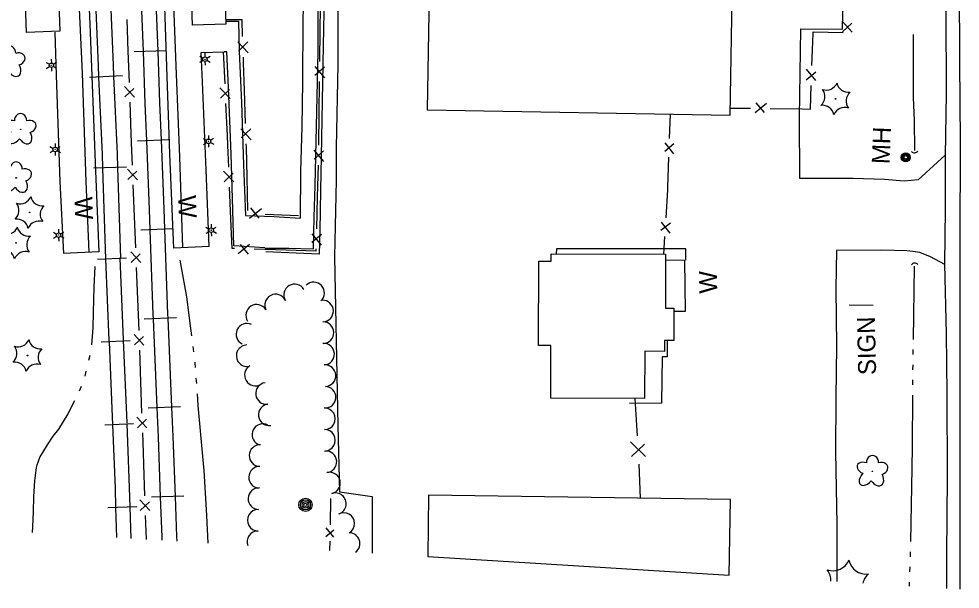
# Model space of a CAD drawing. Extents: x 588843 to 2552415, y 180129 to 269402.
# Drawn here: x 606892.8 to 607208.4, y 182607.7 to 182799 of the extents above; entities that cross this region are included whole.
import ezdxf

# ---------------------------------------------------------------- set-up
doc = ezdxf.new("R2010")
doc.units = 0
for name, color, linetype in [('E_BLD', 7, 'Continuous'), ('E_BLD_HvyDash', 7, 'Continuous'), ('E_DRN', 7, 'Continuous'), ('E_DWY', 7, 'Continuous'), ('E_FEN_P', 7, 'Continuous'), ('E_LAND_TreeLine_P', 7, 'Continuous'), ('E_LAND_Vegetation', 7, 'Continuous'), ('E_LTG', 7, 'Continuous'), ('E_MISCPROP', 7, 'Continuous'), ('E_PATH_Sidewalk', 7, 'Continuous'), ('E_RDWY', 7, 'Continuous'), ('E_RDWY_Gravel', 7, 'Continuous'), ('E_RR_P', 7, 'Continuous'), ('E_SGN', 7, 'Continuous'), ('E_SGN_Text', 7, 'Continuous'), ('E_UTL_MH', 7, 'Continuous'), ('E_UTL_MH_Text', 7, 'Continuous'), ('E_WAL', 7, 'Continuous'), ('E_WAL_Text', 7, 'Continuous'), ('E_WTR_P', 7, 'Continuous')]:
    doc.layers.add(name, color=color, linetype=linetype)

# ---------------------------------------------------------------- blocks, each defined once
blk = doc.blocks.new('W_18_1')
at = {"layer": 'E_WAL_Text'}
blk.add_text('W', height=39.4, dxfattribs=at).set_placement((-14.6, -19.7))
blk = doc.blocks.new('CULV2_3')
at = {"layer": 'E_DRN'}
blk.add_arc((65, 48), 80.7, 216.8699, 323.1301, dxfattribs=at)
blk = doc.blocks.new('MHO_2')
at = {"layer": 'E_UTL_MH'}
for centre, radius in [((0.3, -0.4), 9.84), ((0.3, -0.4), 7.98), ((0.2, -0.5), 6.35), ((0.1, -0.5), 3.97)]:
    blk.add_circle(centre, radius, dxfattribs=at)
blk = doc.blocks.new('MHT_2')
at = {"layer": 'E_UTL_MH_Text'}
blk.add_text('MH', height=39.37, dxfattribs=at).set_placement((-32.2, -19.7))
blk = doc.blocks.new('DTRE_3')
at = {"layer": 'E_LAND_Vegetation'}
blk.add_circle((-0.6, 0), 0.601, dxfattribs=at)
for centre, major_axis, ratio in [((-6.1, 17.5), (4.5, -16.3), 0.782863), ((13.3, 9), (-17.3, -9.6), 0.691916), ((-19.3, 0.5), (16.2, -0.4), 0.832022), ((-8.2, -17.2), (5.9, 15.9), 0.716896), ((11.6, -12.2), (-16.4, 15), 0.560249)]:
    blk.add_ellipse(centre, major_axis=major_axis, ratio=ratio, start_param=1.570796, end_param=4.712389, dxfattribs=at)
blk = doc.blocks.new('SIGN_2')
at = {"layer": 'E_SGN'}
blk.add_text('SIGN', height=39.37, dxfattribs=at).set_placement((-56.1, -19.7))
blk = doc.blocks.new('W_20_1')
at = {"layer": 'E_WAL_Text'}
blk.add_text('W', height=39.4, dxfattribs=at).set_placement((-14.6, -19.7))
blk = doc.blocks.new('CTRE_3')
at = {"layer": 'E_LAND_Vegetation'}
blk.add_circle((0, 0), 0.733, dxfattribs=at)
for centre, start, end in [((-39.3, 29.4), 280.2067, 5.9716), ((5.9, 49), 220.2113, 305.9762), ((45.4, 19.3), 160.2113, 245.9762), ((-45.4, -19.3), 340.2113, 65.9762), ((39.5, -29.6), 100.2511, 185.9272), ((-5.9, -49), 40.2113, 125.9762)]:
    blk.add_arc(centre, 25.8, start, end, dxfattribs=at)
blk = doc.blocks.new('POLE_2')
at = {"layer": 'E_MISCPROP'}
for radius in [14.6, 11, 7.32, 3.66]:
    blk.add_circle((0, 0), radius, dxfattribs=at)
blk = doc.blocks.new('LPOL_3')
at = {"layer": 'E_LTG'}
for p, q in [((-13.1, 0), (-4.9, 0)), ((-2.5, 4.3), (-6.6, 11.4)), ((2.5, 4.3), (6.6, 11.4)), ((4.9, 0), (13.1, 0)), ((-6.6, -11.4), (-2.5, -4.3)), ((6.6, -11.4), (2.5, -4.3))]:
    blk.add_line(p, q, dxfattribs=at)
for radius in [4.92, 4.92, 4.92, 0.41]:
    blk.add_circle((0, 0), radius, dxfattribs=at)

msp = doc.modelspace()

# ---------------------------------------------------------------- linework, layer by layer
at = {"layer": 'E_BLD'}
for points in [[(607029.67, 182768.49), (607131.35, 182766.76), (607132.13, 182812.4), (607030.45, 182814.13)], [(607071.32, 182720.21), (607109.65, 182720.12), (607109.61, 182701.97), (607112.47, 182701.96), (607112.45, 182691.16), (607109.32, 182691.17), (607109.31, 182687.5), (607102.66, 182687.52), (607102.62, 182671.7), (607071.13, 182671.78), (607071.18, 182689.46), (607067.03, 182689.47), (607067.11, 182717.75), (607071.31, 182717.74)], [(607029.89, 182618.66), (607131.03, 182612.47), (607131.41, 182637.79), (607030.2, 182639.31)]]:
    msp.add_lwpolyline(points, close=True, dxfattribs=at)
at = {"layer": 'E_BLD_HvyDash'}
for points in [[(606960.69, 182838.41), (606962.16, 182797.23), (606951.01, 182796.84), (606949.54, 182838.02)], [(606905, 182836.15), (606906.47, 182794.87), (606895.31, 182794.47), (606893.85, 182835.75)]]:
    msp.add_lwpolyline(points, close=True, dxfattribs=at)
at = {"layer": 'E_DWY'}
for points in [[(606999.73, 182812.94), (606999.78, 182783.67), (606999.21, 182755.89), (606999.18, 182744.87), (606998.59, 182719.23), (606999.74, 182662.51), (607000.26, 182640.34), (607011.23, 182638.85), (607011.24, 182619.81)], [(607203.39, 182753.25), (607194.39, 182745.03), (607189.69, 182744.62), (607183.08, 182745.16), (607172.56, 182745.47), (607154.7, 182745.47), (607154.61, 182766.05), (607155.05, 182795.5), (607155.06, 182795.69), (607169, 182795.55), (607169.23, 182806.57)], [(607203.25, 182716.59), (607198.54, 182719.19), (607194.89, 182720.6), (607192.56, 182720.98), (607190.52, 182721.16), (607182.14, 182721.38), (607167.02, 182721.37), (607166.73, 182708.6), (607166.97, 182689.28), (607166.7, 182672.02), (607166.68, 182653.78), (607167.12, 182629.47), (607167.1, 182613.67), (607167.08, 182610.26)]]:
    msp.add_lwpolyline(points, dxfattribs=at)
at = {"layer": 'E_FEN_P'}
for p, q in [((607172.22, 182794.56), (607168.92, 182798.26)), ((607168.96, 182794.7), (607172.11, 182797.54)), ((606966.19, 182791.32), (606969.71, 182787.57)), ((606969.58, 182791.27), (606966.37, 182788.23)), ((606992.05, 182783.04), (606995.25, 182779.27)), ((606995.29, 182782.83), (606992.08, 182780.06)), ((607160.06, 182778.29), (607156.94, 182782.14)), ((607156.81, 182778.58), (607160.09, 182781.27)), ((606931.5, 182772.76), (606928.15, 182776.33)), ((606928.28, 182772.81), (606931.32, 182775.7)), ((606963.63, 182772.35), (606960.21, 182775.93)), ((606960.38, 182772.37), (606963.43, 182775.33)), ((607139.75, 182767.57), (607143.53, 182770.76)), ((607139.97, 182770.82), (607142.73, 182767.59)), ((606967.2, 182762.17), (606970.71, 182758.41)), ((606970.58, 182762.11), (606967.37, 182759.08)), ((607112.46, 182757.12), (607109.35, 182754.56)), ((607109.39, 182757.39), (607112.35, 182753.74)), ((606991.72, 182754.98), (606994.92, 182751.21)), ((606994.96, 182754.77), (606991.75, 182752)), ((606932.55, 182745.04), (606929.19, 182748.6)), ((606929.33, 182745.08), (606932.37, 182747.98)), ((606964.85, 182744.31), (606961.45, 182747.91)), ((606961.6, 182744.35), (606964.66, 182747.29)), ((606970.16, 182732.22), (606974.19, 182735.42)), ((606970.49, 182735.58), (606973.26, 182732.15)), ((607111.25, 182730.49), (607108.08, 182728.01)), ((607108.18, 182730.84), (607111.05, 182727.12)), ((606994.23, 182726.69), (606990.97, 182723.98)), ((606990.99, 182726.95), (606994.13, 182723.13)), ((606970.1, 182723.33), (606966.27, 182720.2)), ((606969.83, 182720.08), (606967.12, 182723.35)), ((606933.66, 182717.31), (606930.3, 182720.87)), ((606930.44, 182717.35), (606933.47, 182720.25)), ((606934.72, 182689.58), (606931.38, 182693.15)), ((606931.51, 182689.63), (606934.55, 182692.52)), ((606935.72, 182661.85), (606932.37, 182665.42)), ((606932.5, 182661.9), (606935.54, 182664.79)), ((607102.88, 182652.18), (607097.91, 182657.2)), ((607098.19, 182652.19), (607102.56, 182656.37)), ((606936.7, 182634.12), (606933.36, 182637.69)), ((606933.49, 182634.17), (606936.53, 182637.06)), ((606995.75, 182625.39), (606998.41, 182627.64)), ((606998.42, 182625.19), (606995.81, 182628.31))]:
    msp.add_line(p, q, dxfattribs=at)
for points in [[(606993.83, 182806.09), (606993.78, 182802.73), (606993.69, 182795.38)], [(606929.44, 182788.22), (606929.05, 182798.81)], [(606962.12, 182798.77), (606967.49, 182798.85), (606967.69, 182793.09)], [(606993.69, 182795.38), (606993.57, 182784.67)], [(607158.73, 182783.33), (607159.1, 182794.03)], [(607159.1, 182794.03), (607159.12, 182794.66), (607169.2, 182794.45)], [(606929.83, 182777.63), (606929.44, 182788.22)], [(606961.9, 182777.26), (606961.41, 182787.97)], [(606967.94, 182786.2), (606968, 182784.3), (606968.32, 182775.07)], [(606993.49, 182778.04), (606993.36, 182767.32)], [(607155.47, 182768.8), (607158.23, 182768.75), (607158.5, 182776.7)], [(606968.32, 182775.07), (606968.7, 182763.94)], [(606930.46, 182760.49), (606930.07, 182771.08)], [(606962.7, 182759.93), (606962.21, 182770.64)], [(607131.39, 182769.06), (607138.12, 182769.08)], [(607144.76, 182768.99), (607155.47, 182768.8)], [(606993.36, 182767.32), (606993.24, 182756.61)], [(607111.15, 182767.1), (607110.87, 182758.9)], [(606930.87, 182749.9), (606930.68, 182754.71), (606930.46, 182760.49)], [(606963.15, 182749.23), (606962.85, 182756.6), (606962.7, 182759.93)], [(606968.94, 182757.05), (606968.97, 182755.97), (606969.21, 182745.91)], [(606993.14, 182749.98), (606992.84, 182739.27)], [(607110.65, 182752.61), (607110.3, 182742.46)], [(606969.21, 182745.91), (606969.47, 182734.78)], [(606931.55, 182732.77), (606931.13, 182743.35)], [(606963.86, 182731.9), (606963.42, 182742.6)], [(607110.3, 182742.46), (607110.27, 182741.68), (607109.7, 182732.31)], [(606992.84, 182739.27), (606992.53, 182728.56)], [(606931.98, 182722.18), (606931.55, 182732.77)], [(606965.08, 182721.98), (606964.26, 182722.01), (606963.86, 182731.9)], [(606975.41, 182733.55), (606986.54, 182733.06)], [(607109.32, 182726.03), (607108.96, 182720.12)], [(606982.41, 182721.44), (606971.7, 182721.78)], [(606992.35, 182721.93), (606992.32, 182721.13), (606982.41, 182721.44)], [(606932.66, 182705.04), (606932.24, 182715.63)], [(606933.06, 182694.45), (606932.87, 182699.8), (606932.66, 182705.04)], [(606933.68, 182677.31), (606933.3, 182687.9)], [(606934.06, 182666.72), (606933.68, 182677.31)], [(607100.29, 182659.14), (607099.48, 182671.71)], [(606934.67, 182649.58), (606934.52, 182653.6), (606934.29, 182660.17)], [(606935.04, 182638.99), (606934.67, 182649.58)], [(607101.24, 182638.24), (607100.78, 182649.69)], [(606997.27, 182629.31), (606997.44, 182638.12)], [(606935.56, 182624.44), (606935.28, 182632.44)], [(606997.1, 182620.67), (606997.16, 182623.86)]]:
    msp.add_lwpolyline(points, dxfattribs=at)
at = {"layer": 'E_LAND_TreeLine_P'}
for centre, start, end in [((606985.25, 182706.42), 30.8383, 210.8383), ((606991.61, 182707.09), 312.8145, 132.8145), ((606978.87, 182703.03), 26.7655, 206.7655), ((606972.51, 182699.6), 32.8065, 212.8065), ((606994.62, 182701.01), 271.9001, 91.9001), ((606969.24, 182693.24), 64.8258, 244.8258), ((606994.78, 182693.78), 270.9366, 90.9366), ((606994.96, 182686.55), 273.8235, 93.8235), ((606969.32, 182686.03), 91.5459, 271.5459), ((606972.09, 182679.56), 121.2544, 301.2544), ((606995.44, 182679.34), 273.8235, 93.8235), ((606975.81, 182673.37), 97.4744, 277.4744), ((606995.45, 182672.12), 267.8145, 87.8145), ((606976.75, 182666.2), 97.4744, 277.4744), ((606995.22, 182664.89), 270.304, 90.304), ((606974.6, 182659.57), 62.6996, 242.6996), ((606995.26, 182657.66), 270.304, 90.304), ((606973.64, 182652.52), 87.8145, 267.8145), ((606995.75, 182650.45), 274.2976, 94.2976), ((606973.48, 182645.29), 88.8754, 268.8754), ((606996.95, 182643.33), 281.8507, 101.8507), ((606973.28, 182638.07), 87.8145, 267.8145), ((606998.93, 182636.39), 290.335, 110.335), ((606973.03, 182630.84), 89.1467, 269.1467), ((607001.76, 182629.77), 300.4337, 120.4337), ((606972.92, 182623.61), 89.1467, 200.204), ((607003.53, 182623.06), 306.4338, 87.8145)]:
    msp.add_arc(centre, 3.62, start, end, dxfattribs=at)
at = {"layer": 'E_LAND_Vegetation'}
for centre, start, end in [((607165.73, 182619.82), 251.5293, 337.2942), ((607176.9, 182618.68), 191.5247, 277.2896), ((607159.17, 182610.65), 357.4664, 37.2943), ((607181.61, 182608.45), 131.5293, 167.5352)]:
    msp.add_arc(centre, 5.9, start, end, dxfattribs=at)
at = {"layer": 'E_PATH_Sidewalk'}
for points in [[(606916.3, 182720.71), (606915.33, 182744.43), (606914.08, 182780.77), (606912.43, 182816.83), (606911.49, 182840.86), (606910.17, 182877.01), (606909.34, 182901.14), (606908.39, 182924.78), (606907.04, 182956.5)], [(606938.48, 182957.88), (606940.09, 182914.46), (606941.74, 182878.59), (606943.02, 182843.03), (606944.29, 182812.45), (606945.51, 182780.41), (606946.69, 182752.75), (606947.63, 182722.27)], [(606962.47, 182798.2), (606966.38, 182798.24), (606966.67, 182788.08), (606967.39, 182770.99), (606968.05, 182750.08), (606968.77, 182733.08), (606978.22, 182732.72), (606987.17, 182732.18), (606987.38, 182747.88), (606987.75, 182762.79), (606988.01, 182777.94), (606988.1, 182798.23), (606988.65, 182822.89), (606988.97, 182843.95), (606989.35, 182869.49), (606989.88, 182888.3), (606990.47, 182919.2), (606995.16, 182919.31), (606994.84, 182908.5), (606994.99, 182908.5)], [(606994.99, 182908.5), (606994.9, 182902.17), (606994.38, 182885.9), (606993.95, 182861.91), (606993.54, 182840.86), (606993.06, 182812.98), (606992.98, 182788.01), (606992.42, 182762.96), (606992.04, 182742.97), (606991.74, 182732.54), (606991.43, 182721.73), (606983.34, 182722.04), (606975.34, 182721.99)], [(606904.78, 182794.54), (606905.31, 182780.18), (606906.48, 182744.44), (606907.75, 182720.26)], [(606956.64, 182722.66), (606955.6, 182748.41), (606954.39, 182777.92), (606953.88, 182787.7), (606961.6, 182787.99)], [(606975.28, 182722.23), (606964.87, 182722.92), (606964.4, 182738.74), (606963.99, 182753.68), (606963.09, 182775.96), (606962.47, 182787.98), (606961.6, 182787.99)], [(607116.39, 182718.12), (607116.43, 182721.84), (607073.02, 182721.84), (607072.96, 182720.21)]]:
    msp.add_lwpolyline(points, dxfattribs=at)
at = {"layer": 'E_RDWY'}
msp.add_lwpolyline([(607200.89, 182910.15), (607202.05, 182896.85), (607203.7, 182873.77), (607205.82, 182845.01), (607207.72, 182818.11), (607208.13, 182810.87), (607208.2, 182784.53), (607208.45, 182757.89), (607208.31, 182723.55), (607208.28, 182704.92), (607208.39, 182671.85), (607208.33, 182644.73), (607208.33, 182619.27), (607208.35, 182607.73)], dxfattribs=at)
at = {"layer": 'E_RDWY_Gravel'}
msp.add_lwpolyline([(607198.49, 182910.14), (607198.64, 182899.14), (607200.61, 182885.78), (607201.67, 182875.89), (607202.38, 182861.81), (607202.98, 182842.57), (607203.24, 182821.82), (607203.62, 182801.82), (607203.71, 182774), (607203.39, 182753.07), (607203.38, 182735.2), (607203.24, 182716.75), (607203.7, 182693.5), (607203.98, 182673.41), (607204.06, 182645.4), (607203.82, 182619.12), (607203.86, 182608.01)], dxfattribs=at)
at = {"layer": 'E_RR_P'}
for p, q in [((606942.29, 182788.29), (606931.45, 182787.9)), ((606927.54, 182779.86), (606916.5, 182779.35)), ((606943.42, 182758.44), (606932.58, 182758.03)), ((606928.89, 182749.23), (606917.85, 182748.89)), ((606944.56, 182728.56), (606933.71, 182728.17)), ((606928.88, 182718.77), (606919.18, 182718.35)), ((606945.65, 182698.74), (606934.82, 182698.28)), ((606930.07, 182691), (606920.37, 182690.57)), ((606946.93, 182668.88), (606936.09, 182668.43)), ((606931.26, 182663.18), (606921.55, 182662.79)), ((606948.1, 182638.98), (606937.25, 182638.58)), ((606932.28, 182635.31), (606922.58, 182635.03))]:
    msp.add_line(p, q, dxfattribs=at)
for points in [[(606933.33, 182817.87), (606933.89, 182801.8), (606934.4, 182788.01)], [(606938.27, 182818.05), (606938.83, 182801.98), (606939.34, 182788.19)], [(606918.29, 182810), (606919.33, 182783.36), (606919.51, 182779.49)], [(606923.32, 182810.19), (606924.35, 182783.58), (606924.53, 182779.73)], [(606934.4, 182788.01), (606935.05, 182770.64), (606935.53, 182758.14)], [(606939.34, 182788.19), (606939.98, 182770.83), (606940.46, 182758.33)], [(606919.51, 182779.49), (606920.71, 182753.58), (606920.86, 182748.99)], [(606924.53, 182779.72), (606925.74, 182753.78), (606925.88, 182749.15)], [(606935.53, 182758.14), (606936.42, 182735.08), (606936.67, 182728.28)], [(606940.46, 182758.33), (606941.35, 182735.26), (606941.6, 182728.46)], [(606920.86, 182748.98), (606921.82, 182718.47)], [(606925.89, 182749.14), (606926.85, 182718.63)], [(606936.67, 182728.27), (606937.71, 182699.81), (606937.77, 182698.41)], [(606941.6, 182728.45), (606942.64, 182700.01), (606942.7, 182698.62)], [(606921.82, 182718.47), (606922.99, 182691.12), (606923.01, 182690.69)], [(606926.59, 182718.71), (606927.76, 182691.36), (606927.78, 182690.93)], [(606937.77, 182698.41), (606939.04, 182668.55)], [(606942.7, 182698.62), (606943.98, 182668.76)], [(606923.01, 182690.68), (606924.09, 182665.5), (606924.2, 182662.9)], [(606927.76, 182691.28), (606928.84, 182666.08), (606928.95, 182663.48)], [(606939.04, 182668.55), (606939.46, 182658.77), (606940.21, 182638.69)], [(606943.98, 182668.76), (606944.39, 182658.97), (606945.14, 182638.87)], [(606924.2, 182662.9), (606925.03, 182641.59), (606925.22, 182635.11)], [(606928.96, 182663.14), (606929.8, 182641.8), (606929.99, 182635.3)], [(606940.21, 182638.68), (606940.71, 182625.17), (606940.75, 182624.12)], [(606945.14, 182638.87), (606945.65, 182625.35), (606945.71, 182623.82)], [(606925.22, 182635.11), (606925.51, 182625.06)], [(606929.99, 182635.23), (606930.29, 182624.77)]]:
    msp.add_lwpolyline(points, dxfattribs=at)
at = {"layer": 'E_SGN'}
msp.add_line((607171.21, 182703.07), (607179.3, 182702.99), dxfattribs=at)
at = {"layer": 'E_WAL'}
for points in [[(606910.29, 182956.64), (606911.32, 182931.23), (606912.89, 182890.58), (606914.61, 182843.79), (606916.55, 182797.28), (606918.47, 182748.04), (606919.58, 182720.88), (606907.75, 182720.26)], [(606956.64, 182722.66), (606944.72, 182722.14), (606943.38, 182753.7), (606942.52, 182779.68), (606941.12, 182819.64), (606940.02, 182847.09), (606938.39, 182888.71), (606936.68, 182930.73), (606935.4, 182957.74)], [(606996.53, 182864.82), (606996.31, 182848.93), (606995.31, 182812.58), (606994.84, 182790.06), (606994.1, 182752.82), (606993.87, 182741.61), (606993.74, 182727.96), (606993.44, 182720.07), (606975.62, 182720.85)], [(607109.65, 182718.2), (607115.95, 182718.13), (607116.26, 182700.85), (607112.65, 182700.89), (607112.47, 182700.59)], [(607110.19, 182691.17), (607110.22, 182685.67), (607108.46, 182685.64), (607108.26, 182670.14), (607097.53, 182670.06)]]:
    msp.add_lwpolyline(points, dxfattribs=at)
at = {"layer": 'E_WTR_P'}
for points in [[(607192.63, 182793.81), (607192.68, 182790.15), (607192.69, 182772.69), (607192.98, 182764.97), (607193.18, 182754.82)], [(606918.21, 182715.9), (606917.95, 182708.98), (606917.72, 182700.5), (606917.62, 182695.43), (606917.13, 182689.66)], [(606946.7, 182718.08), (606949.04, 182705.75), (606950.23, 182696.04), (606950.66, 182692.66)], [(607193.07, 182716.09), (607192.63, 182691.51)], [(606951.11, 182689.13), (606951.34, 182687.37)], [(607192.56, 182688.12), (607192.54, 182686.94), (607192.54, 182686.42)], [(606916.61, 182686.11), (606916.11, 182684.39)], [(606951.79, 182683.85), (606951.81, 182683.69), (606951.92, 182682.07)], [(606915.27, 182680.89), (606914.86, 182679.13)], [(607192.52, 182683.03), (607192.5, 182681.33)], [(606952.17, 182678.53), (606952.3, 182676.75)], [(607192.48, 182677.94), (607192.47, 182676.25)], [(606913.69, 182675.75), (606912.97, 182674.12)], [(606952.55, 182673.21), (606952.82, 182669.31), (606954.61, 182649.83), (606954.76, 182647.53)], [(607192.44, 182672.85), (607192.32, 182655.54), (607192.2, 182648.27)], [(606911.45, 182670.89), (606909.21, 182666.59), (606906.08, 182661.44), (606904.14, 182659.07), (606902.27, 182656.12), (606899.78, 182652.12), (606898.68, 182649.04), (606898.61, 182648.51)], [(606898.61, 182648.51), (606898.01, 182644.09), (606897.71, 182638.83), (606897.51, 182633.67), (606897.32, 182628.6), (606897.25, 182626.79)], [(606954.76, 182647.53), (606955.7, 182632.42), (606956.09, 182623.19)], [(607192.2, 182648.27), (607191.79, 182623.68)], [(607191.73, 182620.29), (607191.71, 182619.08), (607191.69, 182618.59)], [(607191.56, 182615.2), (607191.5, 182613.51)], [(607191.37, 182610.12), (607191.32, 182608.78)]]:
    msp.add_lwpolyline(points, dxfattribs=at)

# ---------------------------------------------------------------- block references
at = {"layer": 'E_DRN'}
for p, xscale, yscale, rotation in [((607192.1, 182754.57), 0.016675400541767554, 0.01667540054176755, 3.0089099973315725), ((607194.26, 182716.63), 0.016675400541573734, 0.016675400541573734, -176.99109001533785)]:
    msp.add_blockref('CULV2_3', p, dxfattribs=dict(at, xscale=xscale, yscale=yscale, rotation=rotation))
at = {"layer": 'E_LAND_Vegetation'}
for name, p, xscale, yscale, rotation in [('DTRE_3', (606889.68, 182784.49), 0.1524003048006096, 0.15240030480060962, -88.07329007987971), ('CTRE_3', (607166.64, 182772.21), 0.15240030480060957, 0.15240030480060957, -88.68198727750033), ('DTRE_3', (606893.37, 182761.86), 0.1524003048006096, 0.15240030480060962, -88.07329007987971), ('DTRE_3', (606891.87, 182745.6), 0.1524003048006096, 0.15240030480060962, -88.07329007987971), ('CTRE_3', (606896.36, 182734.09), 0.1524003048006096, 0.15240030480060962, -88.07329007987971), ('CTRE_3', (606891.81, 182723.87), 0.1524003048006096, 0.15240030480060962, -88.07329007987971), ('CTRE_3', (606895.65, 182686.12), 0.1524003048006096, 0.15240030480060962, -88.07329007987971), ('DTRE_3', (607179.03, 182647.17), 0.15240030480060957, 0.15240030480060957, -88.68198727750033)]:
    msp.add_blockref(name, p, dxfattribs=dict(at, xscale=xscale, yscale=yscale, rotation=rotation))
at = {"layer": 'E_LTG', "xscale": 0.15240030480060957, "yscale": 0.15240030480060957, "rotation": -88.68198727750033}
for p in [(606903.68, 182783.45), (606955.17, 182785.48), (606956.36, 182757.93), (606904.94, 182755.21), (606906.09, 182726.48), (606957.27, 182728.14)]:
    msp.add_blockref('LPOL_3', p, dxfattribs=at)
at = {"layer": 'E_MISCPROP', "xscale": 0.15240030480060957, "yscale": 0.15240030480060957, "rotation": -88.68198727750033}
msp.add_blockref('POLE_2', (606988.87, 182636.01), dxfattribs=at)
at = {"layer": 'E_SGN_Text', "xscale": 0.15240030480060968, "yscale": 0.15240030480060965, "rotation": 91.31801272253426}
msp.add_blockref('SIGN_2', (607177.08, 182688.09), dxfattribs=at)
at = {"layer": 'E_UTL_MH', "xscale": 0.1524003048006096, "yscale": 0.15240030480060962, "rotation": -92.15738250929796}
msp.add_blockref('MHO_2', (607190.27, 182752.59), dxfattribs=at)
at = {"layer": 'E_UTL_MH_Text', "xscale": 0.15240030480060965, "yscale": 0.15240030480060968, "rotation": 87.84261749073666}
msp.add_blockref('MHT_2', (607181.96, 182755.24), dxfattribs=at)
at = {"layer": 'E_WAL_Text'}
for name, p, xscale, yscale, rotation in [('W_18_1', (606914.46, 182737.05), 0.1524003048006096, 0.1524003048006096, -87.57486960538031), ('W_18_1', (606949.21, 182737.58), 0.1524003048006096, 0.1524003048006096, -87.57486960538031), ('W_20_1', (607123.95, 182709.12), 0.15240030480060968, 0.15240030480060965, 91.31801272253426)]:
    msp.add_blockref(name, p, dxfattribs=dict(at, xscale=xscale, yscale=yscale, rotation=rotation))

doc.saveas('drawing.dxf')
